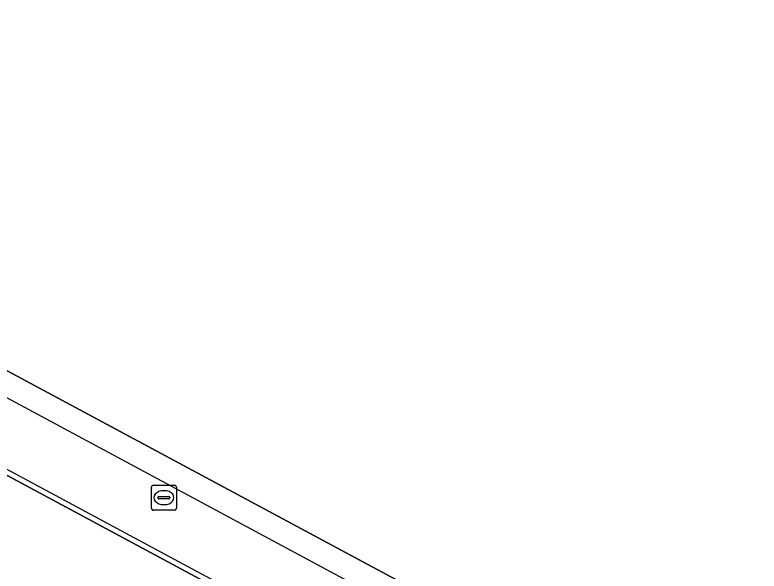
# Model space of a CAD drawing. Extents: x 159489 to 160304, y 383825 to 384531.
# Drawn here: x 159739.08 to 159768.87, y 384255.68 to 384277.95 of the extents above; entities that cross this region are included whole.
import ezdxf

# ---------------------------------------------------------------- set-up
doc = ezdxf.new("R2010")
doc.units = 0
for name, color, linetype in [('IMGEO_Lijnafwatering', 7, 'Continuous'), ('IMGEO_Pand', 7, 'Continuous'), ('IMGEO_Pand_overbouw', 7, 'Continuous'), ('IMGEO_Rioolput', 7, 'Continuous'), ('IMGEO_Voetpad_open', 7, 'Continuous')]:
    doc.layers.add(name, color=color, linetype=linetype)

msp = doc.modelspace()

# ---------------------------------------------------------------- linework, layer by layer
at = {"layer": 'IMGEO_Lijnafwatering'}
for points in [[(159744.751, 384256.528), (159727.982, 384265.536)], [(159761.519, 384247.52), (159744.751, 384256.528)]]:
    msp.add_lwpolyline(points, dxfattribs=at)
at = {"layer": 'IMGEO_Pand'}
msp.add_lwpolyline([(159747.439, 384293.915), (159731.551, 384302.457), (159731.779, 384302.882), (159730.898, 384303.355), (159730.67, 384302.93), (159730.406, 384303.072), (159715.868, 384275.99), (159766.025, 384249.054), (159765.572, 384248.208), (159765.546, 384248.161), (159779.824, 384240.489), (159781.812, 384244.448), (159783.972, 384248.491), (159794.191, 384267.623), (159794.673, 384268.525)], close=True, dxfattribs=at)
at = {"layer": 'IMGEO_Pand_overbouw'}
msp.add_lwpolyline([(159718.52, 384309.461), (159703.988, 384282.369), (159693.529, 384288.01), (159693.055, 384287.196), (159765.572, 384248.208), (159766.025, 384249.054), (159715.868, 384275.99), (159730.406, 384303.072), (159724.846, 384306.056), (159724.134, 384306.443)], close=True, dxfattribs=at)
at = {"layer": 'IMGEO_Rioolput'}
for p, q in [((159744.618, 384259.12), (159745.47, 384259.12)), ((159744.543, 384258.194), (159744.543, 384259.046)), ((159745.031, 384258.9), (159745.056, 384258.9)), ((159745.544, 384259.046), (159745.544, 384258.194)), ((159744.802, 384258.614), (159744.802, 384258.626)), ((159745.24, 384258.577), (159744.842, 384258.577)), ((159744.845, 384258.663), (159745.243, 384258.663)), ((159745.286, 384258.626), (159745.286, 384258.614)), ((159745.054, 384258.34), (159745.029, 384258.34)), ((159745.47, 384258.12), (159744.618, 384258.12))]:
    msp.add_line(p, q, dxfattribs=at)
for points in [[(159744.618, 384259.12), (159745.47, 384259.12)], [(159744.543, 384258.194), (159744.543, 384259.046)], [(159745.544, 384259.046), (159745.544, 384258.194)], [(159745.47, 384258.12), (159744.618, 384258.12)]]:
    msp.add_lwpolyline(points, dxfattribs=at)
for centre, radius, start, end in [((159744.62, 384259.044), 0.0765, 91.552, 178.448), ((159744.62, 384259.044), 0.0765, 91.552, 178.448), ((159745.468, 384259.044), 0.0765, 1.552, 88.448), ((159745.468, 384259.044), 0.0765, 1.552, 88.448), ((159744.842, 384258.623), 0.0403, 85.8775, 175.7526), ((159744.839, 384258.613), 0.0366, 178.938, 274.7102), ((159745.243, 384258.62), 0.043, 264.8664, 352.4533), ((159745.247, 384258.625), 0.0386, 1.7309, 96.639), ((159744.62, 384258.196), 0.0765, 181.552, 268.448), ((159744.62, 384258.196), 0.0765, 181.552, 268.448), ((159745.468, 384258.196), 0.0765, 271.552, 358.448), ((159745.468, 384258.196), 0.0765, 271.552, 358.448)]:
    msp.add_arc(centre, radius, start, end, dxfattribs=at)
for centre, major_axis, ratio, start_param, end_param in [((159745.03, 384258.62), (-0.387, 0.002), 0.722429, 4.712389, 7.853982), ((159745.055, 384258.62), (-0.39, 0.002), 0.717154, 1.570796, 4.712389)]:
    msp.add_ellipse(centre, major_axis=major_axis, ratio=ratio, start_param=start_param, end_param=end_param, dxfattribs=at)
at = {"layer": 'IMGEO_Voetpad_open'}
for points in [[(159778.522, 384238.137), (159677.536, 384292.428), (159674.737, 384287.233), (159775.75, 384232.935)], [(159778.522, 384238.137), (159775.75, 384232.935), (159674.737, 384287.233), (159677.536, 384292.428)]]:
    msp.add_lwpolyline(points, close=True, dxfattribs=at)
msp.add_lwpolyline([(159780.183, 384233.42), (159783.032, 384238.709), (159779.824, 384240.489), (159765.546, 384248.161), (159765.572, 384248.208), (159766.025, 384249.054), (159715.868, 384275.99)], dxfattribs=at)

doc.saveas('drawing.dxf')
